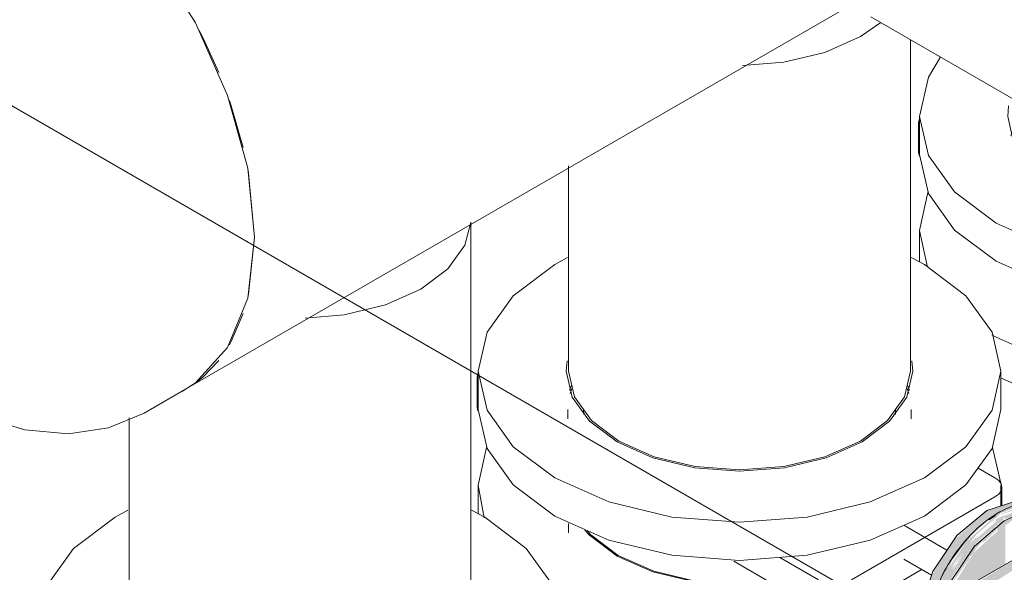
# Model space of a CAD drawing. Header units: metres. Extents: x -54598 to 1827199, y -329446 to -256744.
# Tile 360 of 474: x 220288 to 220919, y -299666 to -299312. Entities that reach past the tile are written whole.
import ezdxf

# ---------------------------------------------------------------- set-up
doc = ezdxf.new("R2010")
doc.units = ezdxf.units.M
doc.layers.add('G-ANNO-SYMB', color=7, linetype='Continuous', lineweight=9)
doc.layers.add('P-PIPE', color=7, linetype='Continuous', lineweight=20)
doc.styles.add('ISO_1.0', font='isocpeur.ttf')

# ---------------------------------------------------------------- blocks, each defined once
blk = doc.blocks.new('ADSK_СтальСварка_Заглушка_ГОСТ17379-2001 - Исполнение 2-V353-AKS44')
at = {"layer": 'P-PIPE', "color": 1}
blk.add_line((-19232.77, -9318.96), (-19206.26, -9303.65), dxfattribs=at)
for points in [[(-19162.14, -9206.14, 0), (-19166.52, -9161.99, 0), (-19179.39, -9115.36, 0), (-19200.02, -9068.94, 0), (-19227.2, -9025.45, 0), (-19259.35, -8987.41, 0), (-19294.6, -8957.02, 0), (-19330.91, -8936.06, 0), (-19366.17, -8925.74, 0), (-19398.32, -8926.66, 0), (-19425.49, -8938.77, 0)], [(-19232.77, -9318.96, 0), (-19255.7, -9328.48, 0), (-19281.29, -9332.15, 0), (-19309.25, -9329.68, 0), (-19339.13, -9320.6, 0), (-19370.13, -9304.5, 0), (-19401.08, -9281.23, 0), (-19430.47, -9251.17, 0), (-19456.61, -9215.31, 0), (-19477.83, -9175.32, 0), (-19492.8, -9133.42, 0), (-19500.76, -9092.05, 0), (-19502.1, -9067.63, 0)], [(-19208.37, -9304.8, 0), (-19200.02, -9299.6, 0), (-19179.39, -9277, 0), (-19166.52, -9245.23, 0), (-19162.14, -9206.14, 0)]]:
    blk.add_polyline3d(points, dxfattribs=at)
blk = doc.blocks.new('VM_Фланец_ГОСТ 332591 - VM_Фланец_ГОСТ 33259-2015-V361-AKS44')
at = {"layer": 'P-PIPE'}
for p, q in [((-19014.61, -9385.59), (-19023.01, -9381.08)), ((-19300.55, -9453.97), (-19300.55, -9478.47)), ((-18965.55, -9478.47), (-18965.55, -9453.97)), ((-19240.73, -9462.9), (-19241.97, -9466.14)), ((-19024.13, -9466.14), (-19025.38, -9462.9))]:
    blk.add_line(p, q, dxfattribs=at)
for points in [[(-19243.27, -9381.16, 0), (-19251.49, -9385.59, 0), (-19278.11, -9405.62, 0), (-19294.84, -9428.94, 0), (-19300.55, -9453.97, 0), (-19294.84, -9479, 0), (-19278.11, -9502.32, 0), (-19251.49, -9522.35, 0)], [(-19251.49, -9522.35, 0), (-19216.8, -9537.72, 0), (-19176.4, -9547.38, 0), (-19133.05, -9550.68, 0), (-19089.7, -9547.38, 0), (-19049.3, -9537.72, 0), (-19014.61, -9522.35, 0), (-18987.99, -9502.32, 0), (-18971.26, -9479, 0), (-18965.55, -9453.97, 0), (-18971.26, -9428.94, 0), (-18987.99, -9405.62, 0), (-19014.61, -9385.59, 0)], [(-19211.54, -9499.29, 0), (-19229.18, -9486.01, 0), (-19240.27, -9470.56, 0), (-19244.05, -9453.97, 0), (-19243.44, -9447.34, 0)], [(-19022.66, -9447.34, 0), (-19022.05, -9453.97, 0), (-19025.83, -9470.56, 0), (-19036.92, -9486.01, 0), (-19054.56, -9499.29, 0), (-19077.55, -9509.47, 0), (-19104.32, -9515.87, 0), (-19133.05, -9518.06, 0), (-19161.78, -9515.87, 0), (-19188.55, -9509.47, 0), (-19211.54, -9499.29, 0)], [(-19251.49, -9546.85, 0), (-19278.11, -9526.82, 0), (-19294.84, -9503.5, 0), (-19300.55, -9478.47, 0)], [(-18965.55, -9478.47, 0), (-18971.26, -9503.5, 0), (-18987.99, -9526.82, 0), (-19014.61, -9546.85, 0), (-19049.3, -9562.22, 0), (-19089.7, -9571.88, 0), (-19133.05, -9575.17, 0), (-19176.4, -9571.88, 0), (-19216.8, -9562.22, 0), (-19251.49, -9546.85, 0)]]:
    blk.add_polyline3d(points, dxfattribs=at)
blk = doc.blocks.new('Tecofi_VPI4448-02_Затвор дисковый поворотный с ручкой - Затвор дисковый поворотный_VPI 4448-02-V369-AKS44')
at = {"layer": 'P-PIPE'}
for points in [[(-18722.19, -9487.32), (-18726.04, -9481.26), (-18726.64, -9483.35), (-18728.54, -9481.26), (-18731.37, -9460.54), (-18726.65, -9437.26), (-18715.11, -9413.53), (-18702.99, -9397.31), (-18688.25, -9383.98), (-18692.97, -9381.25), (-18714.36, -9400.66), (-18728.68, -9423.74), (-18736.13, -9449.17), (-18735.37, -9470.03), (-18725.64, -9485.33), (-18722.66, -9487.05)], [(-18683.49, -9383.93), (-18666.07, -9377.46), (-18668.34, -9377.09), (-18683.86, -9383.71)], [(-18726.62, -9483.36), (-18729.81, -9462.49), (-18724.88, -9438.08), (-18713.77, -9415.09), (-18699.51, -9396.86), (-18684.18, -9383.53), (-18685.19, -9382.95), (-18705.51, -9400.66), (-18720.17, -9422.32), (-18728.95, -9445.14), (-18731.37, -9466.44), (-18727.21, -9483.02), (-18726.64, -9483.35)], [(-18703.02, -9497.34), (-18702.2, -9496.12), (-18717, -9491.04), (-18725.64, -9473.36), (-18724.5, -9448.95), (-18714.84, -9423.42), (-18699.38, -9401.61), (-18682.05, -9387.04), (-18682.86, -9384.73), (-18703.21, -9402.58), (-18717.56, -9423.8), (-18726.06, -9445.14), (-18728.87, -9466.44), (-18724.41, -9484.76), (-18714.4, -9495.13), (-18706.54, -9496.66)], [(-18701.1, -9493.97), (-18700.13, -9426.96), (-18680.95, -9415.88), (-18680.95, -9389.9), (-18701.55, -9408.56), (-18715.75, -9431.84), (-18722.66, -9455.68), (-18722.66, -9474.37), (-18713.12, -9489.85), (-18702.42, -9493.52)], [(-18697.75, -9433.53), (-18659.14, -9408.67), (-18662.68, -9405.34), (-18700.99, -9428.61), (-18698.63, -9432.84), (-18697.75, -9433.53)]]:
    blk.add_hatch(color=37, dxfattribs=at).paths.add_polyline_path(points)
h = blk.add_hatch(color=37, dxfattribs=at)
h.paths.add_polyline_path([(-18687.32, -9384.51), (-18675.8, -9379.68), (-18669.36, -9376.73), (-18675.51, -9375.77), (-18692.97, -9381.25), (-18687.67, -9384.31)])
h.paths.add_polyline_path([(-18662.51, -9379.09), (-18667.84, -9378.49), (-18665.15, -9378.57), (-18662.65, -9379.06)])
h = blk.add_hatch(color=37, dxfattribs=at)
h.paths.add_polyline_path([(-18637.83, -9419.53), (-18636.98, -9409.27), (-18638.19, -9408.23), (-18638.41, -9409.72), (-18637.83, -9417.55)])
h.paths.add_polyline_path([(-18638.46, -9402.01), (-18641.11, -9391.86), (-18651.75, -9381.18), (-18666.49, -9379.04), (-18682.7, -9385.19), (-18680.95, -9386.7), (-18662.39, -9381.04), (-18647.09, -9386.3), (-18639.24, -9400.58)])
h = blk.add_hatch(color=37, dxfattribs=at)
h.paths.add_polyline_path([(-18686.42, -9394.5), (-18678.68, -9389.19), (-18676.52, -9387.44), (-18676.87, -9387.04), (-18667.9, -9384), (-18662.65, -9383.9), (-18658.67, -9385.35), (-18656.94, -9383.62), (-18665.15, -9381.74), (-18683.86, -9388.57), (-18687.32, -9392.81), (-18686.61, -9392.79), (-18685.62, -9392.81)])
h.paths.add_polyline_path([(-18687.32, -9388.33), (-18680.45, -9383.9), (-18687.32, -9387.01), (-18687.32, -9387.86)])
h = blk.add_hatch(color=37, dxfattribs=at)
h.paths.add_polyline_path([(-18711.64, -9491), (-18711.84, -9490.29), (-18714.4, -9489.41), (-18717.83, -9485.09), (-18719.1, -9484.56), (-18719.1, -9482.09), (-18720.78, -9481.89), (-18721.32, -9479.98), (-18721.32, -9476.81), (-18723.82, -9470.31), (-18722.72, -9468.8), (-18723.99, -9466.3), (-18722.66, -9463.38), (-18724.16, -9462.89), (-18722.82, -9458.08), (-18722.66, -9457.88), (-18721.58, -9449.17), (-18722.78, -9449.17), (-18719.75, -9439.3), (-18713.89, -9427.05), (-18713.88, -9425.27), (-18706.31, -9412.88), (-18702.56, -9409.83), (-18699.38, -9405.4), (-18695.8, -9401.12), (-18695.66, -9400.47), (-18687.32, -9392.59), (-18688.25, -9392.25), (-18700.8, -9404.1), (-18717.49, -9431.13), (-18724.62, -9455.68), (-18724.09, -9478.14), (-18717, -9489.16), (-18711.71, -9490.98)])
h.paths.add_polyline_path([(-18726.41, -9479.3), (-18728.96, -9463.64), (-18724.28, -9439.3), (-18712.87, -9415.61), (-18697.41, -9396.48), (-18705.61, -9404.08), (-18718.46, -9423.29), (-18727.2, -9445.82), (-18729.86, -9466.44), (-18726.62, -9478.92)])
h = blk.add_hatch(color=37, dxfattribs=at)
h.paths.add_polyline_path([(-18704.61, -9495.01), (-18703.23, -9493.24), (-18711.84, -9491.07), (-18711.84, -9492.18), (-18706.1, -9494.52)])
h.paths.add_polyline_path([(-18718.53, -9481.89), (-18720.59, -9478.13), (-18721.01, -9481.26), (-18719.86, -9482.35), (-18719.1, -9482.09)])
h.paths.add_polyline_path([(-18716.46, -9485.65), (-18718.81, -9483.18), (-18719.1, -9484.56), (-18717, -9485.43)])
h.paths.add_polyline_path([(-18722.66, -9468.87), (-18722.71, -9463.48), (-18724.25, -9466.87), (-18722.72, -9468.8)])
h.paths.add_polyline_path([(-18724.19, -9463.48), (-18722.66, -9462.66), (-18722.82, -9458.08), (-18723.99, -9459.48), (-18724.19, -9463.38)])
h.paths.add_polyline_path([(-18723.47, -9452.61), (-18716.88, -9435.19), (-18717.86, -9434.66), (-18722.78, -9449.17), (-18723.42, -9452.39)])
h.paths.add_polyline_path([(-18715.05, -9427.56), (-18704.22, -9412.55), (-18703.79, -9409.83), (-18711.84, -9421.4), (-18714.85, -9427.17)])
h.paths.add_polyline_path([(-18694.87, -9401.61), (-18685.62, -9392.81), (-18686.63, -9392.81), (-18694.55, -9399.58), (-18695.8, -9401.12)])
h = blk.add_hatch(color=37, dxfattribs=at)
h.paths.add_polyline_path([(-18725.64, -9475.32), (-18724.62, -9474.14), (-18723.47, -9448.91), (-18713.91, -9423.74), (-18719.5, -9434.09), (-18725.64, -9455.68), (-18725.64, -9474.14)])
h.paths.add_polyline_path([(-18701.45, -9403.35), (-18696.75, -9399.78), (-18698.01, -9400.47), (-18701.36, -9403.28)])
at = {"layer": 'P-PIPE', "color": 1}
for p, q in [((-19019.45, -9295.88), (-19019.45, -9315.31)), ((-18958.88, -9303.21), (-18959.94, -9306.48)), ((-18742.79, -9306.48), (-18743.85, -9303.21)), ((-19018.94, -9317.55), (-19019.45, -9315.31)), ((-18961.36, -9316.62), (-18961.36, -9322.64)), ((-18951.21, -9319.79), (-18951.36, -9316.62)), ((-18751.36, -9316.62), (-18751.52, -9319.79)), ((-18741.36, -9322.64), (-18741.36, -9316.62)), ((-18687.67, -9360.38), (-18698.52, -9354.12)), ((-18683.28, -9378.26), (-18683.28, -9366.51)), ((-18779.59, -9425.7), (-18687.67, -9372.63)), ((-18687.32, -9384.51), (-18691.71, -9387.3)), ((-18687.28, -9384.49), (-18687.32, -9384.51)), ((-18673.26, -9384.1), (-18681.7, -9388.03)), ((-18718.42, -9406.75), (-18746.04, -9390.81)), ((-18660.8, -9404.25), (-18701.1, -9427.52)), ((-18825.63, -9411.37), (-18800.81, -9425.7)), ((-18746.1, -9412.6), (-18728.37, -9422.83)), ((-18800.81, -9445.14), (-18854.98, -9413.86)), ((-18734.34, -9419.01), (-18779.59, -9445.14))]:
    blk.add_line(p, q, dxfattribs=at)
for points in [[(-19018.94, -9293.64, 0), (-19019.45, -9295.88, 0), (-19018.94, -9298.12, 0)], [(-18683.75, -9368.67, 0), (-18683.28, -9366.51, 0), (-18683.79, -9364.27, 0), (-18685.29, -9362.18, 0), (-18687.67, -9360.38, 0)], [(-18687.67, -9372.63, 0), (-18685.29, -9370.84, 0), (-18683.79, -9368.75, 0)], [(-18667.1, -9376, 0), (-18673.77, -9375.22, 0), (-18692.97, -9381.25, 0)], [(-18692.97, -9381.25, 0), (-18712.18, -9397.4, 0), (-18727.58, -9420.47, 0), (-18736.13, -9445.9, 0), (-18736.13, -9468.65, 0), (-18727.58, -9484.21, 0), (-18723.18, -9487.11, 0)], [(-18652.19, -9379.68, 0), (-18653.57, -9378.94, 0), (-18655.01, -9378.3, 0), (-18656.5, -9377.75, 0), (-18658.03, -9377.3, 0), (-18659.61, -9376.95, 0), (-18661.22, -9376.7, 0), (-18662.87, -9376.55, 0), (-18664.56, -9376.5, 0), (-18666.28, -9376.54, 0), (-18668.02, -9376.68, 0), (-18669.79, -9376.92, 0), (-18671.58, -9377.26, 0), (-18673.39, -9377.69, 0), (-18675.22, -9378.22, 0), (-18677.06, -9378.84, 0), (-18678.91, -9379.55, 0), (-18680.77, -9380.35, 0), (-18682.64, -9381.25, 0), (-18684.51, -9382.23, 0), (-18685.69, -9382.9, 0)], [(-18721.41, -9422.81, 0), (-18720.19, -9420.49, 0), (-18718.92, -9418.19, 0), (-18717.6, -9415.93, 0), (-18716.22, -9413.7, 0), (-18714.8, -9411.5, 0), (-18713.33, -9409.35, 0), (-18711.81, -9407.23, 0), (-18710.26, -9405.17, 0), (-18708.66, -9403.15, 0), (-18707.03, -9401.19, 0), (-18705.36, -9399.28, 0), (-18703.66, -9397.43, 0), (-18701.94, -9395.65, 0), (-18700.18, -9393.92, 0), (-18698.4, -9392.27, 0), (-18696.6, -9390.69, 0), (-18694.78, -9389.18, 0), (-18692.95, -9387.74, 0), (-18691.1, -9386.38, 0), (-18689.25, -9385.1, 0), (-18687.38, -9383.91, 0), (-18685.69, -9382.9, 0)], [(-18681.7, -9388.03, 0), (-18700.8, -9404.1, 0), (-18716.12, -9427.05, 0), (-18724.62, -9452.34, 0), (-18724.62, -9474.96, 0), (-18722.27, -9482.01, 0)], [(-18929.15, -9410.11, 0), (-18946.63, -9396.96, 0), (-18948.85, -9394.62, 0)], [(-18703.97, -9397.89, 0), (-18706.52, -9400.66, 0), (-18716.37, -9413.85, 0)], [(-18831.69, -9427.68, 0), (-18851.36, -9428.71, 0), (-18879.83, -9426.55, 0), (-18906.36, -9420.2, 0), (-18929.15, -9410.11, 0)], [(-18719.15, -9418.5, 0), (-18721.92, -9423.74, 0), (-18726.84, -9435.42, 0)]]:
    blk.add_polyline3d(points, dxfattribs=at)
blk = doc.blocks.new('VM_Фланец_ГОСТ 332591 - VM_Фланец_ГОСТ 33259-2015-V370-AKS44')
at = {"layer": 'P-PIPE'}
for p, q in [((-18732.92, -9223.74), (-18741.32, -9219.24)), ((-19018.86, -9292.12), (-19018.86, -9316.62)), ((-18683.86, -9316.62), (-18683.86, -9292.12)), ((-18959.04, -9301.05), (-18960.28, -9304.29)), ((-18742.44, -9304.29), (-18743.69, -9301.05))]:
    blk.add_line(p, q, dxfattribs=at)
for points in [[(-18961.58, -9219.31, 0), (-18969.8, -9223.74, 0), (-18996.42, -9243.77, 0), (-19013.16, -9267.1, 0), (-19018.86, -9292.12, 0), (-19013.16, -9317.15, 0), (-18996.42, -9340.48, 0), (-18969.8, -9360.51, 0)], [(-18969.8, -9360.51, 0), (-18935.11, -9375.87, 0), (-18894.72, -9385.54, 0), (-18851.36, -9388.83, 0), (-18808.01, -9385.54, 0), (-18767.61, -9375.87, 0), (-18732.92, -9360.51, 0), (-18706.31, -9340.48, 0), (-18689.57, -9317.15, 0), (-18683.86, -9292.12, 0), (-18689.57, -9267.1, 0), (-18706.31, -9243.77, 0), (-18732.92, -9223.74, 0)], [(-18929.85, -9337.44, 0), (-18947.49, -9324.17, 0), (-18958.58, -9308.71, 0), (-18962.36, -9292.12, 0), (-18961.76, -9285.49, 0)], [(-18740.97, -9285.49, 0), (-18740.36, -9292.12, 0), (-18744.15, -9308.71, 0), (-18755.24, -9324.17, 0), (-18772.88, -9337.44, 0), (-18795.86, -9347.62, 0), (-18822.64, -9354.03, 0), (-18851.36, -9356.21, 0), (-18880.09, -9354.03, 0), (-18906.86, -9347.62, 0), (-18929.85, -9337.44, 0)], [(-18969.8, -9385, 0), (-18996.42, -9364.97, 0), (-19013.16, -9341.65, 0), (-19018.86, -9316.62, 0)], [(-18683.86, -9316.62, 0), (-18689.57, -9341.65, 0), (-18706.31, -9364.97, 0), (-18732.92, -9385, 0), (-18767.61, -9400.37, 0), (-18808.01, -9410.03, 0), (-18851.36, -9413.33, 0), (-18894.72, -9410.03, 0), (-18935.11, -9400.37, 0), (-18969.8, -9385, 0)]]:
    blk.add_polyline3d(points, dxfattribs=at)
blk = doc.blocks.new('VM_Фланец_ГОСТ 332591 - VM_Фланец_ГОСТ 33259-2015-V371-AKS44')
at = {"layer": 'P-PIPE'}
for p, q in [((-18683.88, -9363.89), (-18689.25, -9340.89)), ((-19018.86, -9365.2), (-19018.86, -9383.71)), ((-18683.86, -9368.67), (-18683.86, -9365.2)), ((-18683.86, -9378.39), (-18683.86, -9368.83))]:
    blk.add_line(p, q, dxfattribs=at)
for points in [[(-19013.48, -9340.89, 0), (-19018.86, -9365.2, 0), (-19014.92, -9386.05, 0)], [(-18929.85, -9410.52, 0), (-18947.49, -9397.24, 0), (-18950.56, -9393.96, 0)], [(-18830.8, -9428.17, 0), (-18851.36, -9429.29, 0), (-18880.09, -9427.1, 0), (-18906.86, -9420.7, 0), (-18929.85, -9410.52, 0)], [(-18969.8, -9433.58, 0), (-18935.11, -9448.95, 0), (-18894.72, -9458.61, 0), (-18851.36, -9461.91, 0), (-18808.01, -9458.61, 0), (-18767.61, -9448.95, 0), (-18732.92, -9433.58, 0), (-18731.49, -9432.74, 0)], [(-18735.8, -9459.7, 0), (-18767.61, -9473.45, 0), (-18808.01, -9483.11, 0), (-18851.36, -9486.4, 0), (-18894.72, -9483.11, 0), (-18935.11, -9473.45, 0), (-18965.86, -9460.27, 0)]]:
    blk.add_polyline3d(points, dxfattribs=at)
blk = doc.blocks.new('Tecofi_VPI4448-02_Затвор дисковый поворотный с ручкой - Затвор дисковый поворотный_VPI 4448-02-V385-AKS44')
at = {"layer": 'P-PIPE', "color": 1}
for p in [(-18736.61, -9132.58), (-18736.1, -9154.26)]:
    blk.add_line(p, (-18736.61, -9152.01), dxfattribs=at)
blk.add_polyline3d([(-18736.1, -9130.34, 0), (-18736.61, -9132.58, 0), (-18736.1, -9134.82, 0)], dxfattribs=at)
blk = doc.blocks.new('VM_Фланец_ГОСТ 332591 - VM_Фланец_ГОСТ 33259-2015-V386-AKS44')
at = {"layer": 'P-PIPE'}
for p, q in [((-18736.02, -9128.83), (-18736.02, -9153.32)), ((-18676.2, -9137.75), (-18677.44, -9140.99))]:
    blk.add_line(p, q, dxfattribs=at)
for points in [[(-18722.82, -9091.22, 0), (-18730.31, -9103.8, 0), (-18736.02, -9128.83, 0), (-18730.31, -9153.86, 0), (-18713.58, -9177.18, 0), (-18686.96, -9197.21, 0)], [(-18647.01, -9174.14, 0), (-18664.65, -9160.87, 0), (-18675.74, -9145.41, 0), (-18679.52, -9128.83, 0), (-18678.91, -9122.19, 0)], [(-18686.96, -9221.7, 0), (-18713.58, -9201.67, 0), (-18730.31, -9178.35, 0), (-18736.02, -9153.32, 0)], [(-18548.41, -9191.85, 0), (-18568.52, -9192.91, 0), (-18597.25, -9190.73, 0), (-18624.02, -9184.33, 0), (-18647.01, -9174.14, 0)], [(-18686.96, -9197.21, 0), (-18652.27, -9212.58, 0), (-18611.87, -9222.24, 0), (-18568.52, -9225.53, 0), (-18525.17, -9222.24, 0), (-18503.38, -9217.91, 0)], [(-18475.51, -9233.74, 0), (-18484.77, -9237.07, 0), (-18525.17, -9246.73, 0), (-18568.52, -9250.03, 0), (-18611.87, -9246.73, 0), (-18652.27, -9237.07, 0), (-18686.96, -9221.7, 0)]]:
    blk.add_polyline3d(points, dxfattribs=at)
blk = doc.blocks.new('VM_Фланец_ГОСТ 332591 - VM_Фланец_ГОСТ 33259-2015-V387-AKS44')
at = {"layer": 'P-PIPE'}
for p, q in [((-18736.02, -9201.9), (-18736.02, -9222.02)), ((-18689.62, -9268.7), (-18686.96, -9270.28))]:
    blk.add_line(p, q, dxfattribs=at)
for points in [[(-18730.64, -9177.59, 0), (-18736.02, -9201.9, 0), (-18730.96, -9225.5, 0)], [(-18647.01, -9247.22, 0), (-18664.65, -9233.95, 0), (-18667.71, -9230.66, 0)], [(-18547.96, -9264.87, 0), (-18568.52, -9265.99, 0), (-18597.25, -9263.8, 0), (-18624.02, -9257.4, 0), (-18647.01, -9247.22, 0)], [(-18686.96, -9270.28, 0), (-18652.27, -9285.65, 0), (-18611.87, -9295.31, 0), (-18568.52, -9298.61, 0), (-18525.17, -9295.31, 0), (-18484.77, -9285.65, 0), (-18450.08, -9270.28, 0), (-18448.64, -9269.44, 0)], [(-18452.95, -9296.4, 0), (-18484.77, -9310.15, 0), (-18525.17, -9319.81, 0), (-18568.52, -9323.1, 0), (-18611.87, -9319.81, 0), (-18652.27, -9310.15, 0), (-18684.1, -9296.38, 0)]]:
    blk.add_polyline3d(points, dxfattribs=at)
blk = doc.blocks.new('ADSK_СтальСварка_Врезка - Врезка стальная-719613-AKS44')
at = {"layer": 'P-PIPE', "color": 1}
blk.add_polyline3d([(-19023.61, -9196.88, 0), (-19027.28, -9211.27, 0), (-19038.22, -9226.52, 0), (-19055.62, -9239.61, 0), (-19078.3, -9249.66, 0), (-19104.71, -9255.97, 0), (-19129.63, -9258.09, 0)], dxfattribs=at)
blk = doc.blocks.new('ADSK_СтальСварка_Врезка - Врезка стальная-719614-AKS44')
at = {"layer": 'P-PIPE', "color": 1}
blk.add_polyline3d([(-18760.9, -9068.68, 0), (-18773.94, -9077.77, 0), (-18796.61, -9087.82, 0), (-18823.02, -9094.14, 0), (-18849.54, -9096.28, 0)], dxfattribs=at)
blk = doc.blocks.new('fadffsaf')
at = {"layer": 'G-ANNO-SYMB'}
blk.add_line((452953.6, 88598.63), (461304.25, 83777.38), dxfattribs=at)
at = {"layer": 'P-PIPE', "color": 1}
for p, q in [((455443.39, 87043.92), (455869.12, 87289.71)), ((455882.41, 87282.42), (456453.84, 86952.51)), ((455875.72, 87269.79), (455888.79, 87278.9)), ((455907.79, 87055.44), (455907.79, 87267.77)), ((455688.79, 87187.14), (455688.79, 87055.44)), ((455626.1, 86893.59), (455626.1, 87150.95)), ((455439.94, 87042.06), (455446.73, 87045.98)), ((455407.1, 87025.52), (455407.1, 86893.59)), ((455688.79, 86957.86), (455688.79, 86951.91))]:
    blk.add_line(p, q, dxfattribs=at)
for points in [[(455464.56, 87246.92, 0), (455454.65, 87268.83, 0), (455452.06, 87273.97, 0)], [(455800.11, 87251.28, 0), (455826.63, 87253.42, 0), (455853.04, 87259.74, 0), (455875.72, 87269.79, 0)], [(455480.3, 87198.73, 0), (455472.59, 87225.49, 0), (455471.39, 87228.99, 0)], [(455487.51, 87141.42, 0), (455483.73, 87182.3, 0), (455483.42, 87184, 0)], [(455594.03, 87107.95, 0), (455611.43, 87121.04, 0), (455622.37, 87136.29, 0), (455626.04, 87150.68, 0)], [(455483.42, 87103.56, 0), (455483.73, 87104.9, 0), (455487.51, 87141.42, 0)], [(455520.02, 87089.47, 0), (455544.94, 87091.59, 0), (455571.35, 87097.9, 0), (455594.03, 87107.95, 0)], [(455471.39, 87072.46, 0), (455472.59, 87074.57, 0), (455480.3, 87092.44, 0)], [(455450.9, 87048.91, 0), (455454.65, 87051.96, 0), (455464.56, 87062.42, 0)], [(455720.86, 87010.73, 0), (455703.46, 87023.83, 0), (455692.52, 87039.07, 0), (455688.79, 87055.44, 0)], [(455907.79, 87055.44, 0), (455904.06, 87039.07, 0), (455893.12, 87023.83, 0), (455875.72, 87010.73, 0)], [(455875.72, 87010.73, 0), (455853.04, 87000.69, 0), (455826.63, 86994.37, 0), (455798.29, 86992.22, 0), (455769.95, 86994.37, 0), (455743.54, 87000.69, 0), (455720.86, 87010.73, 0)]]:
    blk.add_polyline3d(points, dxfattribs=at)
for name in ['ADSK_СтальСварка_Заглушка_ГОСТ17379-2001 - Исполнение 2-V353-AKS44', 'ADSK_СтальСварка_Врезка - Врезка стальная-719614-AKS44', 'Tecofi_VPI4448-02_Затвор дисковый поворотный с ручкой - Затвор дисковый поворотный_VPI 4448-02-V385-AKS44', 'ADSK_СтальСварка_Врезка - Врезка стальная-719613-AKS44', 'Tecofi_VPI4448-02_Затвор дисковый поворотный с ручкой - Затвор дисковый поворотный_VPI 4448-02-V369-AKS44']:
    blk.add_blockref(name, (474649.65, 96347.56), dxfattribs=at)
at = {"layer": 'P-PIPE'}
for name in ['VM_Фланец_ГОСТ 332591 - VM_Фланец_ГОСТ 33259-2015-V386-AKS44', 'VM_Фланец_ГОСТ 332591 - VM_Фланец_ГОСТ 33259-2015-V387-AKS44', 'VM_Фланец_ГОСТ 332591 - VM_Фланец_ГОСТ 33259-2015-V370-AKS44', 'VM_Фланец_ГОСТ 332591 - VM_Фланец_ГОСТ 33259-2015-V371-AKS44', 'VM_Фланец_ГОСТ 332591 - VM_Фланец_ГОСТ 33259-2015-V361-AKS44']:
    blk.add_blockref(name, (474649.65, 96347.56), dxfattribs=at)

msp = doc.modelspace()

# ---------------------------------------------------------------- block references
at = {"color": 5, "lineweight": 30}
msp.add_blockref('fadffsaf', (-235048.77, -386592.96), dxfattribs=at)

# ---------------------------------------------------------------- texts
at = {"insert": (-31447.28, -294346.07), "char_height": 296.352, "width": 15926.8186, "attachment_point": 1, "style": 'ISO_1.0'}
msp.add_mtext('\\pi6266.79412;ОБЩИЕ УКАЗАНИЯ.\\P\\pi7963.40932;\\P\\pi0; Данный   рабочий  проект выполнен согласно   задания   на  проектирование.\\PКотельная блочная  {\\C7;1100Гн} предназначена для снабжения теплом .\\P Расчетная температура наружного воздуха tнар.= -14°С.\\P Котельная блочная транспортабельная автоматизированная  {\\C7;1100Гн} производительностью 1.200 МВт смонтирована на прочной раме и поставляется в 100% заводской готовности.\\P Теплоснабжение осуществляется по открытой схеме по температурному графику 90-70°С (2-х трубная система).\\P Котельная комплектуется 2 водогрейными  автоматизированными  котлами  {\\fISOCPEUR|b0|i0|c238|p34;1} котел {\\C0;КВа-0,58\\C7;Гн}.  Котел  оборудован газовыми  горелками.\\PРасход газа на {\\fISOCPEUR|b0|i0|c238|p34;1} котел  {\\C0;КВа-0,46\\C7;Гн}.        -56.8 м3/ч.\\P Внутри блочной котельной располагаются водоподготовительная система, сетевые циркуляционные насосы,  а также электрооборудование, КИП и А (щиты управления, входные распределительные устройства, пульты управления и другое вспомогательное оборудование.\\P Дымовые трубы  поставляются  заводом-изготовителем.\\P Котельная  II  степени  огнестойкости.', dxfattribs=at)

doc.saveas('drawing.dxf')
